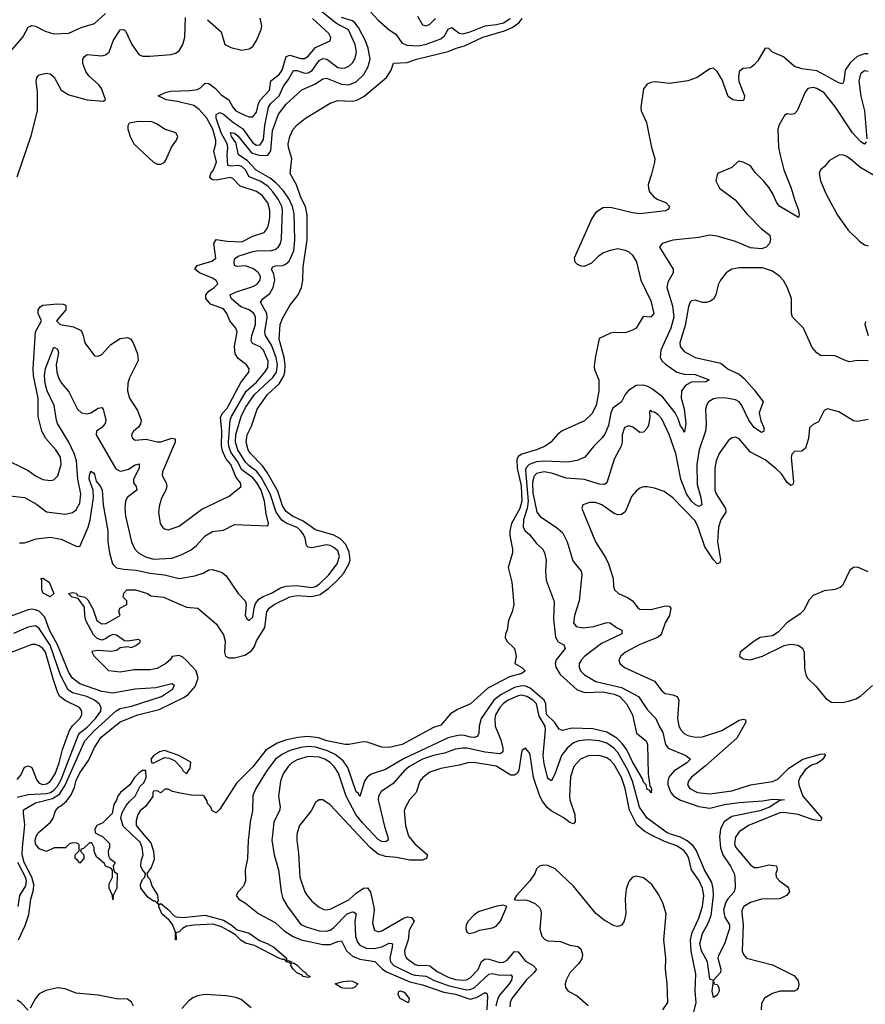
# Model space of a CAD drawing. Header units: inches. Extents: x 1694797 to 1849917, y 907313 to 1017959.
# Tile 782 of 834: x 1831844 to 1836434, y 989079 to 994424. Entities that reach past the tile are written whole.
import ezdxf

# ---------------------------------------------------------------- set-up
doc = ezdxf.new("R2010")
doc.units = ezdxf.units.IN
doc.header["$MEASUREMENT"] = 0
doc.layers.add('B8938', color=7, linetype='Continuous')
doc.layers.add('B8939', color=7, linetype='Continuous')

msp = doc.modelspace()

# ---------------------------------------------------------------- linework, layer by layer
at = {"layer": 'B8938', "color": 5}
for points, elevation in [([(1831837.5, 989430), (1831873.1, 989506.9), (1831893.7, 989566.3), (1831904, 989650), (1831918.6, 989701.4), (1831921.5, 989730), (1831910.2, 989770), (1831868.7, 989850), (1831858.2, 989890), (1831858.4, 989930), (1831866.5, 990000)], 540), ([(1832274, 990000), (1832294, 989990), (1832331.6, 989951.6), (1832332, 989930), (1832324.7, 989910), (1832325.4, 989885.4), (1832334, 989870), (1832362, 989850), (1832352, 989830), (1832352.7, 989812.7), (1832358, 989798), (1832374, 989790), (1832371, 989710), (1832352, 989670), (1832350, 989646), (1832348, 989670), (1832329, 989710), (1832330, 989734), (1832348, 989770), (1832347.3, 989807.3), (1832338, 989818), (1832310, 989828.7), (1832304, 989844), (1832260.2, 989880.2), (1832248.7, 989910), (1832248, 989930), (1832235.3, 989955.3), (1832223.6, 989956.4), (1832190, 989926), (1832178, 989922), (1832174, 989910), (1832191.6, 989891.6), (1832191.6, 989871.6), (1832170, 989846), (1832160.4, 989860.4), (1832146, 989870), (1832146, 989890), (1832167.3, 989912.7), (1832167.3, 989947.3), (1832154.6, 989954.6), (1832130, 989955.3), (1832114, 989950), (1832092, 989928), (1832031.6, 989928.4), (1831990, 989908.7), (1831950, 989924), (1831929.7, 989950), (1831928.6, 989970), (1831934, 989990), (1831939.6, 990000)], 520), ([(1832518.3, 990000), (1832555.5, 989955.5), (1832570.3, 989910), (1832573.8, 989866.2), (1832557.5, 989822.5), (1832534.8, 989790), (1832538.8, 989770), (1832550, 989758.8), (1832561.7, 989721.7), (1832591.2, 989671.2), (1832595.9, 989644.1), (1832591.1, 989631.1), (1832602, 989622), (1832610, 989627.3), (1832650, 989594.6), (1832680.6, 989560.6), (1832694, 989554), (1832729.8, 989550.2), (1832850, 989562.6), (1832950, 989535.6), (1832991.8, 989510), (1833023.8, 989483.8), (1833090, 989465.2), (1833145.1, 989425.1), (1833187.7, 989410), (1833223.1, 989390), (1833292.7, 989330), (1833291.6, 989311.6), (1833303.2, 989316.8), (1833318.8, 989310), (1833322, 989302), (1833330, 989303.8), (1833350, 989292.6), (1833380.3, 989260.3), (1833396.5, 989250), (1833400.7, 989240.7), (1833420.7, 989230), (1833410, 989225.4), (1833382.4, 989230), (1833377.6, 989237.6), (1833348.7, 989250), (1833327.7, 989270), (1833316.2, 989290), (1833318, 989298), (1833306.7, 989306.7), (1833289.6, 989310), (1833283.1, 989323.1), (1833270, 989322.6), (1833250, 989329.8), (1833117.7, 989397.7), (1833070, 989411.7), (1833045.5, 989425.5), (1833015.6, 989455.6), (1832978.9, 989478.9), (1832939.5, 989499.5), (1832894.9, 989514.9), (1832790, 989509.8), (1832750, 989503.1), (1832727.3, 989490), (1832710, 989472.7), (1832692, 989468), (1832694, 989430), (1832689.7, 989429.7), (1832689.6, 989470.4), (1832673.2, 989513.2), (1832656.1, 989536.1), (1832615.8, 989570), (1832598.4, 989610), (1832599.5, 989619.5), (1832578.9, 989638.9), (1832570, 989639.7), (1832540.3, 989660.3), (1832501.7, 989710), (1832499.2, 989730), (1832510, 989756.3), (1832523.7, 989770), (1832526, 989790), (1832510, 989809.2), (1832502.4, 989830), (1832502.8, 989857.2), (1832513.7, 989890), (1832509.7, 989930), (1832498.8, 989958.8), (1832455, 990000)], 520), ([(1833086.9, 990000), (1833083.8, 989970), (1833080.1, 989870), (1833068, 989810), (1833070.1, 989749.9), (1833059.5, 989720.5), (1833030.3, 989690), (1833018.3, 989670), (1833032.9, 989650), (1833070, 989627.8), (1833141.4, 989570), (1833230, 989523.5), (1833279.1, 989479.1), (1833327.9, 989447.9), (1833372.4, 989430), (1833490, 989403.5), (1833530, 989403.5), (1833570, 989421.1), (1833590, 989424.1), (1833618, 989370), (1833650, 989340.1), (1833690, 989324.1), (1833772.4, 989312.4), (1833811.5, 989271.5), (1833835.3, 989255.3), (1833962, 989202), (1834030, 989185.6), (1834145.5, 989145.5), (1834210, 989134), (1834290, 989107.2), (1834324, 989116), (1834370, 989142.8), (1834378.9, 989138.9), (1834383.8, 989123.8), (1834378.7, 989050)], 540), ([(1833215.7, 990000), (1833212.4, 989970), (1833225.9, 989890), (1833248.3, 989810), (1833263.9, 989690), (1833273.2, 989653.2), (1833298.3, 989610), (1833370, 989513.2), (1833399.3, 989499.3), (1833470, 989478.5), (1833510, 989475.8), (1833530, 989482.3), (1833550, 989496), (1833621.1, 989570), (1833650, 989581.8), (1833659.7, 989579.7), (1833670.1, 989570), (1833662.5, 989530), (1833667.5, 989447.5), (1833677, 989417), (1833690, 989400.4), (1833725, 989385), (1833770, 989381.4), (1833810, 989391), (1833850, 989411.8), (1833862.8, 989410), (1833867.3, 989407.3), (1833865.4, 989390), (1833852.3, 989330), (1833857.2, 989310), (1833875.5, 989290), (1833970, 989243.1), (1833990, 989236.7), (1834050, 989231.9), (1834090, 989210.1), (1834170, 989180.6), (1834270, 989158.8), (1834290, 989159.6), (1834312.8, 989170), (1834390, 989243.1), (1834410, 989246.4), (1834450, 989237.9), (1834510, 989239.3), (1834517.7, 989230), (1834512.9, 989210), (1834501.1, 989190), (1834449.9, 989130.1), (1834439.3, 989110), (1834428.7, 989070)], 560), ([(1833348.9, 990000), (1833347.4, 989970), (1833357.8, 989897.8), (1833364.8, 989770), (1833392.4, 989690), (1833403.8, 989670), (1833430, 989638.8), (1833470, 989606.2), (1833494.4, 989594.4), (1833510, 989591.8), (1833530, 989595.7), (1833630, 989647.3), (1833670, 989682.7), (1833710, 989709.1), (1833731.2, 989711.2), (1833748.9, 989688.9), (1833765.9, 989605.9), (1833768.6, 989590), (1833759.1, 989519.1), (1833770, 989482.3), (1833790, 989472), (1833810, 989477.5), (1833930, 989548.2), (1833950, 989554.1), (1833970.2, 989550), (1833985.5, 989530), (1833958.5, 989481.5), (1833951.7, 989430), (1833933.4, 989370), (1833934.3, 989350), (1833944.2, 989330), (1833990, 989295.3), (1834010, 989289.8), (1834050, 989292.7), (1834070, 989288.4), (1834110, 989257), (1834170, 989226.8), (1834210, 989213.6), (1834250.4, 989209.6), (1834270, 989212.6), (1834290, 989223.1), (1834331.9, 989268.1), (1834350, 989311.2), (1834370, 989325.7), (1834390, 989324.5), (1834450, 989305.8), (1834470, 989308.2), (1834490, 989319.2), (1834530, 989366.4), (1834550, 989364.1), (1834590, 989312.8), (1834630.2, 989290), (1834649.4, 989270), (1834635.4, 989250), (1834592.9, 989210), (1834515.5, 989110), (1834505.5, 989090), (1834505.1, 989065.1)], 580), ([(1833953.4, 990000), (1833956.3, 989990), (1833988.7, 989950), (1834057.6, 989890), (1834052.2, 989870), (1834030, 989862.4), (1833962.3, 989862.3), (1833890, 989877.1), (1833830, 989881), (1833790, 989894.5), (1833748.8, 989928.8), (1833681.8, 990000)], 580), ([(1833839.5, 990000), (1833842.9, 989990), (1833843.6, 989970), (1833830, 989961.6), (1833810, 989963.2), (1833790, 989974.6), (1833765.9, 990000)], 560), ([(1835503.3, 989036.7), (1835516.3, 989090), (1835510.7, 989150.7), (1835514.5, 989245.5), (1835488, 989368), (1835485.5, 989430), (1835494.9, 989470), (1835530, 989547), (1835550.8, 989610), (1835556.9, 989670), (1835550, 989709.9), (1835530, 989752.5), (1835490.3, 989810), (1835475.2, 989870), (1835466.8, 989890), (1835450, 989912.3), (1835410, 989940.2), (1835343.6, 989963.6), (1835270.3, 990000)], 580), ([(1835643.7, 990000), (1835642.1, 989990), (1835648, 989928.1), (1835660.9, 989890), (1835702.9, 989830), (1835721.7, 989790), (1835726.3, 989770), (1835727, 989713), (1835721.2, 989690), (1835687.5, 989652.5), (1835674.4, 989630), (1835663.9, 989590), (1835671.9, 989551.9), (1835696.6, 989510), (1835696.2, 989490), (1835670, 989407.8), (1835636.2, 989343.8), (1835633.6, 989330), (1835650.3, 989269.7), (1835647.8, 989252.2), (1835610.6, 989210), (1835611, 989191), (1835630, 989186.8), (1835638.4, 989170), (1835640.4, 989150), (1835630, 989129), (1835610, 989117.2), (1835603.1, 989150), (1835609.3, 989209.3), (1835590, 989216.2), (1835576.5, 989310), (1835545.3, 989370), (1835536.2, 989410), (1835550, 989464.2), (1835580.5, 989519.5), (1835597.8, 989562.3), (1835610.6, 989669.4), (1835608.9, 989708.9), (1835600, 989740), (1835560.3, 989810), (1835516.5, 989916.5), (1835499.3, 989939.3), (1835466.9, 989966.9), (1835430, 989986.4), (1835388.9, 990000)], 560), ([(1835739, 990000), (1835730, 989987.8), (1835724.1, 989950), (1835731, 989930), (1835810, 989836.9), (1835830, 989821.6), (1835850, 989821.3), (1835910, 989836.4), (1835951.5, 989831.5), (1835954.7, 989810), (1835948.5, 989790), (1835949.3, 989770), (1835967.6, 989750), (1836010, 989719.7), (1836017.7, 989710), (1836023.2, 989690), (1836006.7, 989670), (1835970, 989651.9), (1835870, 989650.9), (1835810, 989632.6), (1835775, 989610), (1835763.9, 989590), (1835763.3, 989576.6), (1835770.1, 989510.1), (1835765.1, 989370), (1835772.4, 989350), (1835789.6, 989329.6), (1835930, 989293.2), (1836050, 989233.2), (1836070, 989207), (1836073.8, 989186.1), (1836070, 989168.2), (1836061.6, 989158.4), (1836048.7, 989151.3), (1835970, 989149.9), (1835930, 989137.8), (1835886.9, 989113.1), (1835870, 989084), (1835868.8, 989050)], 580), ([(1831836.5, 989610), (1831845.3, 989670), (1831877.9, 989722.1), (1831881.6, 989750), (1831876, 989770), (1831833.3, 989850)], 560), ([(1835334.2, 989050), (1835361.3, 989090), (1835359.1, 989190), (1835349, 989270), (1835350.8, 989330), (1835340.7, 989430), (1835352.7, 989570), (1835334.8, 989630), (1835310, 989679.7), (1835275.8, 989730), (1835230, 989765.4), (1835190, 989775.8), (1835170, 989769.5), (1835150, 989746), (1835136.1, 989703.9), (1835130.2, 989649.8), (1835133.4, 989570), (1835125.2, 989530), (1835110, 989508.2), (1835090, 989501.6), (1835070, 989505.2), (1835016.3, 989536.3), (1834971.8, 989571.8), (1834850, 989719.8), (1834750, 989815.1), (1834710, 989833), (1834685.1, 989834.9), (1834666, 989830), (1834650, 989814), (1834639.3, 989790), (1834612.2, 989750), (1834540.5, 989670), (1834528, 989648), (1834544.2, 989644.2), (1834590, 989646.3), (1834610, 989641.7), (1834644.3, 989624.3), (1834665.6, 989605.6), (1834673, 989590), (1834675.1, 989570), (1834667.4, 989487.4), (1834677.7, 989450), (1834692.1, 989432.1), (1834710, 989423.4), (1834779.7, 989419.7), (1834830, 989400.9), (1834872.9, 989392.9), (1834890, 989381.1), (1834898.7, 989350), (1834894.6, 989325.4), (1834879.2, 989300.8), (1834830.1, 989250), (1834810.9, 989210), (1834805.4, 989190), (1834806.8, 989170), (1834821.3, 989150), (1834870, 989124.6), (1834930, 989073.2)], 620), ([(1832461.6, 989070), (1832450, 989090.7), (1832430, 989107.6), (1832370, 989108.9), (1832270, 989128.8), (1832150, 989139.2), (1832090, 989164.1), (1832050, 989168.2), (1831986.5, 989153.5), (1831950, 989135.5), (1831930.2, 989110), (1831901.6, 989058.4)], 540), ([(1833100, 989060), (1833046.2, 989106.2), (1833016.8, 989116.8), (1832966.1, 989126.1), (1832850, 989132.9), (1832810, 989126.2), (1832784.7, 989115.3), (1832762.1, 989097.9), (1832723.8, 989056.2)], 540), ([(1831890, 989046.9), (1831850, 989089.8), (1831830, 989101)], 540)]:
    msp.add_lwpolyline(points, dxfattribs=dict(at, elevation=elevation))
for points, elevation in [([(1834470, 989618.4), (1834433, 989613), (1834337.6, 989582.4), (1834312.4, 989567.6), (1834277.6, 989530), (1834267.2, 989510), (1834264.9, 989490), (1834270.4, 989470.4), (1834283.9, 989463.9), (1834310, 989469.1), (1834339, 989481), (1834410, 989495), (1834430, 989503.5), (1834453.8, 989530), (1834489, 989610)], 620), ([(1833610, 989165.4), (1833590, 989169), (1833557.2, 989190), (1833590, 989201.5), (1833630, 989206.5), (1833650, 989204.9), (1833679.1, 989190), (1833660.5, 989170), (1833650, 989167.3)], 520), ([(1833950, 989089.8), (1833909.8, 989110), (1833898.3, 989130), (1833902.7, 989150), (1833910, 989151.9), (1833930, 989144.4), (1833958.4, 989110), (1833954, 989090)], 520)]:
    msp.add_lwpolyline(points, close=True, dxfattribs=dict(at, elevation=elevation))
at = {"layer": 'B8939', "color": 5}
for points, elevation in [([(1831790, 991839), (1831870, 991830.1), (1831934.9, 991794.9), (1831990, 991752), (1832090, 991739.3), (1832130, 991748.3), (1832150, 991762.8), (1832170, 991799.3), (1832175.5, 991850), (1832159.8, 991930), (1832151.5, 992030), (1832139.2, 992070), (1832111, 992131), (1832050, 992232.2), (1832043.6, 992250), (1832031.4, 992330), (1831992.9, 992410), (1831982.9, 992450), (1831979.5, 992490), (1831984.3, 992530), (1832030, 992646.7), (1832050, 992635.6), (1832055.1, 992615.1), (1832042.3, 992550), (1832046.2, 992510), (1832057.2, 992477.2), (1832071.3, 992451.3), (1832110, 992403.2), (1832158, 992310), (1832180.3, 992290), (1832210, 992284.5), (1832230, 992290.8), (1832270, 992315), (1832290, 992319.6), (1832298, 992310), (1832311.1, 992250), (1832307.2, 992232.8), (1832290.2, 992210), (1832261.3, 992190), (1832258.5, 992170), (1832366.2, 991986.1), (1832390, 991973.9), (1832410, 991976.2), (1832434.9, 991985.1), (1832470, 992008.4), (1832493.3, 992013.3), (1832492.2, 991990), (1832462.1, 991930), (1832462.6, 991910), (1832476.8, 991890), (1832480.7, 991870), (1832427.2, 991830), (1832418.9, 991810), (1832414.3, 991770), (1832418.7, 991730), (1832450.1, 991590.1), (1832469.3, 991550), (1832488, 991530), (1832527.5, 991507.5), (1832570, 991496), (1832670, 991500.4), (1832721.2, 991518.8), (1832774.2, 991545.8), (1832803.7, 991570), (1832850, 991622.2), (1832890, 991645.7), (1832950, 991653.6), (1833010, 991683.2), (1833190, 991676), (1833194, 991690), (1833181.4, 991741.4), (1833173.4, 991810), (1833154.9, 991870), (1833132, 991910), (1833110, 991936.7), (1833050, 991980.3), (1833025.7, 992025.7), (1832990, 992076.9), (1832978.5, 992110), (1832976.6, 992130), (1832986.1, 992250), (1832994.3, 992270), (1833073, 992407), (1833130, 992457), (1833175.3, 992510), (1833190, 992535.3), (1833192.2, 992570), (1833168, 992630), (1833150, 992647.6), (1833107.2, 992667.2), (1833101.2, 992681.2), (1833104.6, 992710), (1833124, 992770), (1833123.3, 992810), (1833114.1, 992830), (1833090, 992848.5), (1833045.2, 992865.2), (1832992.7, 992910), (1832987.1, 992930), (1833015, 992945), (1833110, 992975), (1833132.2, 992987.8), (1833148.8, 993010), (1833150.8, 993030), (1833140.4, 993050), (1833112.3, 993072.3), (1833070, 993087.6), (1833025.2, 993085.2), (1833009.9, 993089.9), (1833007.7, 993110), (1833012.1, 993127.9), (1833030, 993141), (1833110, 993165.1), (1833130, 993169.3), (1833210, 993171), (1833230, 993177.5), (1833248.7, 993191.3), (1833259.4, 993210), (1833265.7, 993234.3), (1833270.8, 993390), (1833267, 993410), (1833247.4, 993450), (1833218.7, 993490), (1833190, 993519.6), (1833150, 993547.4), (1833090.4, 993570.4), (1833069.2, 993610), (1833050, 993627.6), (1833030, 993632.6), (1832988.4, 993628.4), (1832972.9, 993632.9), (1832969.3, 993690), (1832974.6, 993730), (1832970.9, 993750), (1832937.8, 993810), (1832910.3, 993889.7), (1832909.9, 993910), (1832930, 993919.7), (1832950, 993911.1), (1832998.8, 993870), (1833053.6, 993833.6), (1833110, 993755.5), (1833130, 993743.1), (1833150, 993744.1), (1833166.9, 993773.1), (1833175.3, 993850), (1833194.8, 993950), (1833207.9, 993970), (1833253.3, 994010), (1833276.3, 994063.7), (1833302, 994098), (1833330, 994147.7), (1833350, 994147.5), (1833390, 994133.6), (1833410, 994135.8), (1833431.8, 994148.2), (1833470, 994202.5), (1833490, 994214.1), (1833510.6, 994210.6), (1833570, 994164.9), (1833590, 994160.8), (1833610, 994163.1), (1833630, 994171.3), (1833651, 994190), (1833665, 994215), (1833672.1, 994250), (1833664.5, 994290), (1833628.4, 994368.4), (1833563.7, 994403.7), (1833474.8, 994474.8)], 560), ([(1831792.9, 994250), (1831860.5, 994330), (1831890, 994384), (1831910, 994393), (1831930, 994388.4), (1831982, 994362), (1832030, 994346.5), (1832110, 994350.3), (1832178.6, 994381.4), (1832250, 994404), (1832310, 994456.9)], 640), ([(1833750, 994465), (1833790, 994421.5), (1833850, 994369.5), (1833885.7, 994345.7), (1833919, 994299), (1833945.9, 994285.9), (1834010, 994282.6), (1834050, 994290.4), (1834130, 994319.9), (1834150, 994336.6), (1834170, 994373), (1834190, 994381.4), (1834230, 994351.4), (1834250, 994348.1), (1834290, 994358.5), (1834370, 994391.2), (1834430, 994397.5), (1834470, 994406.9), (1834506.8, 994430)], 540), ([(1831750, 992044.9), (1831890, 991977.2), (1831930, 991948.4), (1831970, 991928.4), (1832010, 991922.6), (1832030, 991926.9), (1832051.9, 991948.1), (1832069.9, 992010), (1832065.6, 992050), (1832040.6, 992090), (1831985.8, 992150), (1831963.5, 992190), (1831943.5, 992270), (1831944.7, 992370), (1831918.2, 992490), (1831917.1, 992530), (1831929.9, 992730), (1831962.8, 992790), (1831944.8, 992830), (1831945, 992850), (1831954.7, 992865.3), (1831970, 992874.6), (1832050, 992881.7), (1832080.4, 992880.4), (1832094.4, 992874.4), (1832094.9, 992850), (1832043.6, 992790), (1832064.4, 992770), (1832136.4, 992756.4), (1832176.8, 992736.8), (1832189.3, 992710), (1832197.6, 992670), (1832250, 992599.1), (1832270, 992597.1), (1832290, 992607.2), (1832338.8, 992661.2), (1832390, 992694.4), (1832430, 992699.3), (1832446.8, 992690), (1832460.3, 992670), (1832484.2, 992610), (1832486.4, 992573.6), (1832439.3, 992480.7), (1832431.1, 992450), (1832429.4, 992410), (1832439.7, 992370), (1832483.6, 992303.6), (1832503.9, 992250), (1832499.8, 992230), (1832488.6, 992211.4), (1832461.5, 992190), (1832451.8, 992170), (1832453.7, 992153.7), (1832470, 992140.9), (1832530, 992146.6), (1832590, 992133), (1832610, 992132.9), (1832670, 992151.8), (1832688.7, 992148.7), (1832688.4, 992130), (1832618.9, 991970), (1832616.9, 991950), (1832639.8, 991910), (1832643.5, 991890), (1832638, 991870), (1832615.6, 991830), (1832603.2, 991790), (1832598, 991750), (1832607.4, 991690), (1832618.4, 991670), (1832630, 991660.3), (1832650, 991654.6), (1832710, 991675.5), (1832832.3, 991767.7), (1832981.6, 991838.4), (1833046, 991890), (1833042.9, 991910), (1833018.9, 991938.9), (1832990, 992008.9), (1832963, 992043), (1832944.3, 992084.3), (1832939.1, 992110), (1832941.4, 992190), (1832933.5, 992266.5), (1832946.1, 992290), (1832970, 992314.6), (1833044.5, 992455.5), (1833087.4, 992510), (1833088.8, 992528.8), (1833075.1, 992550), (1833030, 992585.5), (1833014.3, 992610), (1833009.4, 992650), (1833025.2, 992730), (1833017.7, 992750), (1832984.9, 992790), (1832969.2, 992830), (1832950, 992855.2), (1832880, 992880), (1832854.8, 992910), (1832855.2, 992930), (1832869.8, 992950), (1832900.3, 992970), (1832918.9, 992990), (1832910, 993007.8), (1832890, 993020.7), (1832819.7, 993050), (1832794.5, 993070), (1832806.9, 993090), (1832887.1, 993112.9), (1832909.1, 993130), (1832898.2, 993210), (1832910, 993231.6), (1832970, 993222.4), (1833050, 993217.8), (1833110, 993248.2), (1833170.7, 993269.3), (1833187.5, 993290), (1833195.1, 993310), (1833201.5, 993350), (1833201.8, 993390), (1833190.6, 993430), (1833160.4, 993470), (1833130, 993491.1), (1833041.3, 993521.3), (1833001.5, 993561.5), (1832987.6, 993567.6), (1832910, 993552.8), (1832890, 993555.4), (1832882.1, 993562.1), (1832875.8, 993570), (1832880.9, 993590), (1832896.6, 993610), (1832912, 993650), (1832897, 993710), (1832909.2, 993750), (1832908.4, 993770), (1832892, 993830), (1832859, 993890), (1832817.4, 993937.4), (1832790, 993957.9), (1832700.5, 993980.5), (1832638.4, 993990), (1832596.4, 994010), (1832638.3, 994030), (1832664.5, 994035.5), (1832770, 994039.1), (1832810, 994045.7), (1832825.4, 994054.6), (1832850, 994080.2), (1832870, 994078.6), (1832907.1, 994050), (1832937.1, 994017), (1832980.1, 993990), (1833000.6, 993950), (1833017.7, 993930), (1833070, 993903.7), (1833090, 993896.6), (1833110, 993896.6), (1833130, 993921.5), (1833141, 993970), (1833150.2, 993989.8), (1833199.2, 994040.8), (1833207.9, 994092.1), (1833253.3, 994126.7), (1833269.3, 994150), (1833290, 994224.6), (1833310, 994231.6), (1833370, 994212.8), (1833390, 994213.3), (1833410, 994226.9), (1833450, 994272.5), (1833529.6, 994310), (1833533.3, 994326.7), (1833522.2, 994350), (1833434.2, 994430)], 580), ([(1831830, 993570.5), (1831906.1, 993793.9), (1831941, 993930), (1831939.9, 994030), (1831933.8, 994090), (1831936.9, 994110), (1831950, 994125.3), (1831990, 994134.4), (1832010, 994130.2), (1832031.3, 994111.3), (1832070, 994042), (1832110, 994016.9), (1832210, 993988.9), (1832298.9, 993981.1), (1832308.9, 993991.1), (1832287.2, 994050), (1832273.5, 994070), (1832219.3, 994119.3), (1832202.4, 994142.4), (1832186.1, 994186.1), (1832186.6, 994210), (1832195.6, 994224.4), (1832210, 994234.8), (1832290, 994228.2), (1832310, 994233.5), (1832330, 994247.1), (1832351.5, 994310), (1832390, 994368.2), (1832410, 994371.2), (1832419.7, 994359.7), (1832450, 994293.4), (1832490, 994235.5), (1832510, 994226.4), (1832550, 994225.5), (1832665.5, 994234.5), (1832690, 994241.8), (1832710, 994255.8), (1832730, 994288.9), (1832740.9, 994330), (1832744, 994436)], 620), ([(1831843.7, 991583.7), (1831870, 991584.6), (1831934.3, 991605.7), (1832010, 991615.4), (1832070, 991604.6), (1832150, 991567.1), (1832170, 991563.6), (1832215.9, 991670), (1832226.7, 991710), (1832244.2, 991830), (1832242.6, 991870), (1832221.9, 991930), (1832222.2, 991950), (1832230, 991973.4), (1832244.7, 991964.7), (1832250, 991956), (1832260, 991920), (1832283, 991890), (1832291.5, 991870), (1832296.8, 991790), (1832322.8, 991650), (1832323.1, 991590), (1832331.1, 991530), (1832348, 991470), (1832369.4, 991449.4), (1832410, 991441), (1832476.4, 991436.4), (1832550, 991419.4), (1832630, 991410.8), (1832710, 991390.1), (1832795, 991405), (1832839.4, 991420.6), (1832870, 991437.2), (1832890, 991439.2), (1832943.1, 991423.1), (1832965, 991405), (1833029.1, 991310), (1833067.6, 991270), (1833072.9, 991250), (1833067.2, 991190), (1833079.5, 991170), (1833090, 991163.2), (1833110, 991180.5), (1833116, 991230), (1833124.7, 991255.3), (1833142.2, 991277.8), (1833166.2, 991293.8), (1833210, 991312), (1833259.8, 991340.2), (1833290, 991349.8), (1833347.3, 991352.7), (1833430, 991342.2), (1833450, 991347.3), (1833470, 991359.9), (1833521.3, 991410), (1833567.1, 991470), (1833580.4, 991510), (1833570, 991540.2), (1833550, 991559.7), (1833530, 991569.9), (1833510, 991573.1), (1833430, 991558), (1833410, 991560.2), (1833400.8, 991570), (1833393.6, 991610), (1833384.9, 991630), (1833370.6, 991650), (1833350, 991667.5), (1833290, 991690.7), (1833266.9, 991706.9), (1833236.6, 991750), (1833204.3, 991850), (1833157.1, 991937.1), (1833131.6, 991971.6), (1833090, 992001.8), (1833070, 992023.1), (1833027.9, 992090), (1833015.6, 992130), (1833016.7, 992170), (1833022.2, 992190), (1833045.9, 992270), (1833070, 992319.9), (1833119.1, 992390), (1833217.3, 992482.7), (1833237.2, 992510), (1833243.4, 992550), (1833235.6, 992590), (1833210, 992657.6), (1833178, 992710), (1833175.4, 992730), (1833187.9, 992807.9), (1833184.9, 992830), (1833150.6, 992890), (1833166, 992910), (1833202.4, 992937.6), (1833219.7, 992970), (1833228.5, 993010), (1833223, 993043), (1833211.5, 993070), (1833217.6, 993082.4), (1833231.8, 993088.2), (1833270, 993089.6), (1833285.4, 993094.6), (1833305.9, 993114.1), (1833332.6, 993170), (1833336.6, 993230), (1833333.2, 993370), (1833324.5, 993410), (1833306.5, 993450), (1833275.8, 993495.8), (1833236.8, 993536.8), (1833203.2, 993563.2), (1833127.9, 993607.9), (1833078.9, 993658.9), (1833030.9, 993690), (1833017.8, 993757.8), (1832994.5, 993790), (1832988.4, 993811.6), (1833010, 993808.8), (1833030, 993792.1), (1833102.2, 993702.2), (1833150, 993686.6), (1833190, 993688.8), (1833207.8, 993712.2), (1833216.5, 993823.5), (1833248.4, 993911.6), (1833290, 993965.4), (1833375.8, 994044.2), (1833450, 994076.5), (1833490, 994102.7), (1833510, 994106.8), (1833590, 994074.3), (1833630.3, 994069.7), (1833670, 994087), (1833712.5, 994127.5), (1833736, 994170), (1833746.7, 994210), (1833735.1, 994270), (1833720.1, 994310), (1833682.4, 994382.4), (1833665.7, 994405.7), (1833650, 994418.4), (1833590, 994436.5)], 540), ([(1831939.6, 990000), (1831945.2, 990010), (1832012, 990068), (1832025.2, 990090), (1832038, 990130), (1832054, 990150), (1832065.6, 990154.4), (1832097.8, 990182.2), (1832122.8, 990217.2), (1832141.7, 990258.4), (1832150, 990294), (1832170, 990335.8), (1832217.8, 990402.2), (1832250, 990472.9), (1832286.4, 990530), (1832390, 990613.4), (1832485.7, 990650), (1832600.4, 990679.6), (1832735.1, 990744.9), (1832758.8, 990761.2), (1832796, 990804), (1832812.1, 990850), (1832801.8, 990890), (1832750, 990945.8), (1832730, 990963), (1832710, 990972), (1832672.3, 990967.7), (1832661.6, 990950), (1832637.6, 990930), (1832590, 990903.1), (1832550, 990895.4), (1832464.9, 990895.1), (1832390, 990881.6), (1832328.7, 990890), (1832248, 990970), (1832238, 990990), (1832242, 990998), (1832270, 991002), (1832343.1, 990996.9), (1832370, 991001), (1832390, 991016), (1832430, 991021), (1832450, 991016), (1832473.6, 991026.4), (1832496.5, 991043.5), (1832499, 991050), (1832490, 991059), (1832430, 991051.1), (1832412.8, 991052.8), (1832370, 991083.5), (1832350, 991086.6), (1832330, 991078.3), (1832310, 991062.4), (1832290, 991056.3), (1832264.2, 991064.2), (1832244.6, 991084.6), (1832202.7, 991162.7), (1832196.9, 991190), (1832195.6, 991235.6), (1832162, 991282), (1832128.7, 991290), (1832109.8, 991310.2), (1832130, 991314.4), (1832150, 991310.4), (1832158, 991298), (1832198, 991290), (1832214.4, 991274.4), (1832242.3, 991222.3), (1832263.1, 991163.1), (1832290, 991144), (1832314.1, 991145.9), (1832388.7, 991190), (1832382, 991210), (1832388, 991230), (1832426, 991250), (1832426, 991270), (1832406, 991290), (1832408.4, 991311.6), (1832426, 991330), (1832472, 991330), (1832538, 991310), (1832556.3, 991296.3), (1832624.7, 991290), (1832750, 991234.8), (1832811.3, 991230), (1832910, 991144.9), (1832950, 991085.5), (1832960.2, 991050), (1832956.1, 990990), (1832961.6, 990970), (1832979.6, 990959.6), (1833010, 990959.3), (1833066.3, 990973.7), (1833102.6, 990997.4), (1833118.2, 991021.8), (1833130, 991052.4), (1833175.1, 991124.9), (1833185.8, 991210), (1833197.4, 991230), (1833224.5, 991250), (1833310, 991291.5), (1833350, 991299.1), (1833430, 991293.9), (1833475.4, 991304.6), (1833522.5, 991337.5), (1833563.8, 991376.2), (1833601.9, 991418.1), (1833631.1, 991468.9), (1833637.6, 991490), (1833633.2, 991533.2), (1833614.8, 991574.8), (1833586.2, 991606.2), (1833550, 991626.5), (1833450, 991654.1), (1833381.9, 991701.9), (1833324.9, 991730), (1833290, 991754), (1833270, 991785.2), (1833244.5, 991864.5), (1833186.9, 991966.9), (1833161.8, 992001.8), (1833096.7, 992070), (1833085, 992090), (1833073.6, 992130), (1833079.1, 992170), (1833101.5, 992218.5), (1833132.8, 992310), (1833189.5, 992390), (1833251.9, 992448.1), (1833277.7, 992490), (1833283.9, 992510), (1833285.3, 992550), (1833279.4, 992590), (1833252.1, 992690), (1833258.1, 992770), (1833270, 992802), (1833310, 992872.7), (1833356.4, 992930), (1833373.7, 992970), (1833381.1, 993010), (1833382.1, 993082.1), (1833403.6, 993230), (1833403.9, 993363.9), (1833394.5, 993410), (1833370, 993458.7), (1833347.2, 993527.2), (1833312.3, 993590), (1833320.7, 993670), (1833302.4, 993730), (1833301.6, 993750), (1833309.5, 993790), (1833328, 993830), (1833350, 993853.7), (1833396.2, 993890), (1833530, 993971.3), (1833570, 993985), (1833650, 993981.1), (1833673.4, 993986.5), (1833712.7, 994007.3), (1833835.1, 994110), (1833860.5, 994150), (1833872.1, 994187.9), (1833947.7, 994192.3), (1833997, 994210), (1834169, 994251), (1834213.3, 994270), (1834257.5, 994282.5), (1834357.7, 994330), (1834475.8, 994364.2), (1834517.5, 994382.5), (1834553.4, 994406.6), (1834570.9, 994430)], 520), ([(1832864.2, 994424.2), (1832937.4, 994357.4), (1832957.4, 994290), (1832990, 994273.2), (1833050, 994258.9), (1833090, 994265.7), (1833110, 994279.5), (1833130, 994310.5), (1833154.2, 994370), (1833157.6, 994390), (1833150, 994431.6)], 620), ([(1834003.3, 994443.2), (1834030, 994397), (1834050, 994391.5), (1834070, 994400.2), (1834101, 994430)], 560), ([(1836450, 994239.4), (1836430, 994238.4), (1836390, 994223.5), (1836351.1, 994190), (1836324.6, 994150), (1836316.6, 994090), (1836310, 994075.4), (1836290, 994080.6), (1836170, 994146.2), (1836090, 994156.6), (1836049.5, 994169.5), (1835990, 994222), (1835930, 994248.4), (1835910, 994267.8), (1835890.5, 994269.5), (1835850, 994201.6), (1835830, 994178.4), (1835810, 994163.6), (1835770, 994159.7), (1835750, 994142.7), (1835745, 994110), (1835747.9, 994087.9), (1835778, 994010), (1835774.8, 993990), (1835770, 993986), (1835750, 993983.6), (1835715.3, 993990), (1835690, 994007.3), (1835657.3, 994097.3), (1835630, 994143.1), (1835610, 994161.5), (1835590, 994156.5), (1835522, 994110), (1835470, 994092.1), (1835370, 994077.7), (1835292.8, 994087.2), (1835270, 994083.9), (1835250, 994074.8), (1835230, 994049.2), (1835214.9, 993950), (1835217.3, 993930), (1835246.2, 993866.2), (1835272.6, 993730), (1835291.1, 993670), (1835290.2, 993650), (1835274.2, 993585.8), (1835255.8, 993530), (1835256.4, 993510), (1835263, 993490), (1835283.6, 993463.6), (1835304, 993450), (1835353.4, 993430), (1835370.4, 993410), (1835364.9, 993395.1), (1835350, 993387.2), (1835210, 993370.7), (1835170, 993375), (1835050, 993404), (1835010, 993403.6), (1834970, 993375.1), (1834950, 993345.1), (1834853.6, 993130), (1834856.5, 993110), (1834870, 993096.5), (1834890, 993087.7), (1834910, 993086.8), (1834950, 993103.6), (1834990, 993144.7), (1835010, 993157.8), (1835050, 993173.2), (1835090, 993181.3), (1835130, 993173.4), (1835150, 993164), (1835170, 993146.7), (1835192.6, 993110), (1835214.9, 993010), (1835270, 992897.3), (1835286.8, 992830), (1835270, 992809), (1835227.5, 992812.5), (1835191, 992750), (1835170, 992739), (1835130, 992725.2), (1835070, 992727), (1835050, 992722), (1834990, 992692.7), (1834967, 992587), (1834962.6, 992542.6), (1834964.6, 992524.6), (1834988.3, 992468.3), (1834987.2, 992410), (1834973.7, 992330), (1834950, 992284), (1834910, 992247.2), (1834787.6, 992192.4), (1834765.4, 992174.6), (1834727, 992130), (1834695.8, 992110), (1834648.8, 992090), (1834570, 992066.5), (1834550, 992052.8), (1834543.1, 992036.9), (1834544.9, 991990), (1834565.9, 991894.1), (1834570.2, 991810), (1834557.8, 991770), (1834513.9, 991690), (1834503.9, 991650), (1834504.6, 991624.6), (1834519.5, 991550), (1834518.5, 991530), (1834496, 991450), (1834514.9, 991370), (1834525.5, 991250), (1834517.3, 991210), (1834496.8, 991163.2), (1834490.6, 991110), (1834480.7, 991090), (1834479.1, 991070), (1834487.7, 991050), (1834530.3, 991010), (1834538.4, 990970), (1834531.3, 990930), (1834570, 990907.3), (1834587.3, 990890), (1834570, 990875.1), (1834502.7, 990857.3), (1834384.6, 990795.4), (1834290.5, 990710), (1834219.9, 990680.1), (1834183.2, 990656.8), (1834130, 990595.1), (1834090, 990581.8), (1833920.5, 990490), (1833850, 990472.6), (1833810, 990475.1), (1833730, 990501.8), (1833710, 990504.4), (1833631, 990489), (1833611, 990489), (1833510.5, 990509.5), (1833465.8, 990525.8), (1833407.8, 990532.2), (1833353, 990527), (1833286.4, 990513.6), (1833242.2, 990497.8), (1833180.3, 990459.7), (1833110, 990367.7), (1833020.8, 990279.2), (1832930, 990138), (1832910, 990118), (1832888, 990130), (1832882, 990150), (1832864, 990170), (1832862, 990182), (1832846, 990210), (1832835.3, 990215.3), (1832787.1, 990212.9), (1832723.5, 990223.5), (1832674, 990234), (1832650, 990248), (1832632.7, 990247.3), (1832610, 990228), (1832590, 990239), (1832570, 990236), (1832566, 990230), (1832567.3, 990210), (1832560.5, 990199.5), (1832526.4, 990153.6), (1832497.6, 990130), (1832485, 990110), (1832476, 990076), (1832476.5, 990050), (1832518.3, 990000)], 520), ([(1836450, 994143.6), (1836430, 994145.7), (1836407.3, 994130), (1836399.1, 994090), (1836410, 994008.4), (1836429.7, 993930), (1836441.8, 993778.2)], 540), ([(1836439.3, 993760.7), (1836430, 993748), (1836410, 993760.9), (1836363.6, 993810), (1836271.9, 993950), (1836210, 994026.4), (1836170, 994051.1), (1836150, 994055.8), (1836122, 994050), (1836107.1, 994030), (1836064.4, 993930), (1836050, 993912.6), (1836029.8, 993909.8), (1836010, 993913), (1835995.4, 993904.6), (1835965.7, 993854.3), (1835959.1, 993830), (1835963.5, 993730), (1835972, 993688), (1835990.8, 993610), (1836032.1, 993510), (1836048.7, 993448.7), (1836071.4, 993390), (1836074.6, 993365.4), (1836070.4, 993349.6), (1835969.8, 993410), (1835953.3, 993430), (1835934.6, 993474.6), (1835912.1, 993512.1), (1835881.8, 993550), (1835835.5, 993595.5), (1835810, 993631.6), (1835770, 993651), (1835744.7, 993655.3), (1835710, 993621.2), (1835632, 993590), (1835622.8, 993550), (1835642, 993510), (1835726.9, 993446.9), (1835790.3, 993370), (1835870, 993289.2), (1835915, 993255), (1835919.5, 993230), (1835913.6, 993210), (1835895, 993190), (1835870, 993180.9), (1835810, 993186.4), (1835730, 993220.3), (1835630, 993249.2), (1835590, 993253.7), (1835530, 993241.2), (1835390, 993227.1), (1835330.8, 993210), (1835316.3, 993190), (1835391.6, 993070), (1835391.4, 993050), (1835361.4, 992998.6), (1835356.9, 992970), (1835388.2, 992870), (1835395, 992810), (1835378, 992750), (1835324.9, 992630), (1835320.1, 992590), (1835331.4, 992571.4), (1835350, 992554), (1835410.7, 992510.7), (1835450, 992500.5), (1835510, 992498.9), (1835587.2, 992470), (1835570, 992458.8), (1835490, 992457.4), (1835460.4, 992439.6), (1835436, 992410), (1835433.5, 992370), (1835451.5, 992311.5), (1835459.1, 992230), (1835453.3, 992186.7), (1835450, 992182.9), (1835443.7, 992203.7), (1835430, 992219.7), (1835418.3, 992258.3), (1835401.1, 992290), (1835335.4, 992375.3), (1835279.1, 992419.1), (1835252.9, 992432.9), (1835230, 992439.5), (1835190, 992438.3), (1835148, 992412), (1835130.1, 992390), (1835109.7, 992350.3), (1835064.3, 992315.7), (1835051.8, 992290), (1835039.4, 992220.6), (1835021.2, 992178.7), (1835005.5, 992154.5), (1834960.6, 992110), (1834910.7, 992049.3), (1834869.1, 992030.9), (1834816.9, 992023.1), (1834690, 992027.5), (1834650, 992023.6), (1834608.6, 992010), (1834592, 991990), (1834590, 991977.6), (1834604.3, 991810), (1834599.3, 991770), (1834578.6, 991710), (1834576.6, 991670), (1834588, 991650), (1834611.7, 991630), (1834650, 991581.5), (1834683.9, 991550), (1834693.4, 991530), (1834702, 991490), (1834698, 991430), (1834701.4, 991381.4), (1834745.6, 991265.6), (1834741.7, 991170), (1834752.3, 991072.3), (1834767.3, 991047.3), (1834798, 991030), (1834805, 991010), (1834755, 990950), (1834750.8, 990930), (1834754.7, 990910), (1834778, 990870), (1834870, 990786.8), (1834911.9, 990771.9), (1835010, 990774.7), (1835070, 990763.7), (1835101.7, 990750), (1835137.2, 990710), (1835170.9, 990650), (1835191.3, 990551.3), (1835244, 990510), (1835252.5, 990490), (1835255.8, 990330), (1835264.1, 990264.1), (1835270, 990260.7), (1835273.6, 990246.4), (1835272.2, 990227.8), (1835262, 990242), (1835250, 990246.3), (1835243.9, 990270), (1835230, 990285.7), (1835223.9, 990303.9), (1835170, 990395.6), (1835140.1, 990460.1), (1835114.6, 990494.6), (1835084.7, 990524.7), (1835030, 990556.5), (1834954.7, 990574.7), (1834841.4, 990578.6), (1834790, 990565.8), (1834773, 990573), (1834747.2, 990610), (1834706, 990650), (1834700.9, 990670), (1834700, 990710), (1834690.3, 990730.3), (1834615, 990795), (1834590, 990806.7), (1834570, 990809), (1834530, 990798.8), (1834458.2, 990761.8), (1834417.3, 990730), (1834348.9, 990630), (1834338.5, 990590), (1834336.4, 990550), (1834327.2, 990532.8), (1834311.9, 990528.1), (1834290.5, 990529.5), (1834258.9, 990538.9), (1834230, 990541), (1834170, 990526.3), (1833927.5, 990412.5), (1833830, 990354.1), (1833751.4, 990328.6), (1833730, 990312.3), (1833715.8, 990290), (1833690, 990208.3), (1833682.8, 990222.8), (1833670, 990232.6), (1833624.8, 990364.8), (1833600.5, 990400.5), (1833555.5, 990435.5), (1833515.4, 990455.4), (1833450, 990476), (1833410, 990478.9), (1833370, 990474.2), (1833310, 990457.1), (1833270, 990437.1), (1833232.7, 990410), (1833188, 990350), (1833126.1, 990250), (1833110, 990213.3), (1833108.3, 990130), (1833094.1, 990070), (1833086.9, 990000)], 540), ([(1836597.6, 993510), (1836404.5, 993624.5), (1836350, 993669.8), (1836330, 993683.9), (1836310, 993691.1), (1836290, 993689.6), (1836239.7, 993660.3), (1836212.9, 993627.1), (1836190.2, 993609.8), (1836183.8, 993590), (1836190.8, 993550), (1836220, 993480), (1836282.6, 993362.7), (1836341.6, 993281.6), (1836402.3, 993222.3), (1836430, 993202.3), (1836450, 993196.1)], 560), ([(1836450, 992571.8), (1836390, 992574.7), (1836350, 992567), (1836330, 992571.8), (1836270, 992599.7), (1836190, 992601.3), (1836170, 992615.8), (1836144.6, 992644.6), (1836098.5, 992750), (1836038, 992810), (1836033.7, 992830), (1836033.6, 992910), (1836010, 992971.9), (1835990, 993007.9), (1835970.6, 993030.6), (1835930, 993058.8), (1835876.3, 993076.3), (1835750, 993076.5), (1835710.2, 993069.8), (1835679.5, 993050), (1835647, 993010), (1835635.5, 992984.5), (1835623.1, 992930), (1835610, 992906.3), (1835590, 992894.3), (1835570, 992889.8), (1835550, 992889.8), (1835510, 992901.5), (1835490, 992897.2), (1835483.9, 992890), (1835473.3, 992866.8), (1835456.7, 992763.3), (1835427.7, 992670), (1835428.7, 992650), (1835450, 992623.2), (1835510, 992590.7), (1835650, 992559.4), (1835690, 992526.7), (1835750, 992499.4), (1835775.7, 992475.7), (1835832.7, 992412.7), (1835880.1, 992350), (1835858, 992290), (1835866.2, 992246.3), (1835882.9, 992210), (1835883.9, 992190), (1835870, 992182.5), (1835830, 992209.9), (1835800.8, 992250), (1835764.4, 992330), (1835750, 992349.3), (1835730, 992360.6), (1835668.9, 992371.1), (1835629.6, 992370.4), (1835610, 992365.3), (1835583.1, 992350), (1835571.3, 992330), (1835567.2, 992310), (1835569.6, 992229.6), (1835565.9, 992190), (1835532.9, 992090), (1835518.5, 992010), (1835520.5, 991900.5), (1835540.9, 991830), (1835547.4, 991790), (1835530, 991782.4), (1835510, 991793.2), (1835490, 991810.5), (1835463.8, 991850), (1835432.5, 991930), (1835406.1, 992070), (1835370, 992172.1), (1835330, 992258.3), (1835310, 992279.7), (1835290, 992292.8), (1835275.9, 992295.9), (1835270, 992304), (1835262, 992298), (1835264.4, 992264.4), (1835256.9, 992223.1), (1835250, 992206.6), (1835230, 992184.5), (1835210, 992182.9), (1835172.3, 992212.3), (1835150, 992220.3), (1835127.4, 992210), (1835113.5, 992170), (1835113.8, 992130), (1835108.7, 992110), (1835070, 992038.7), (1835030.2, 991910), (1835018.1, 991901.9), (1834990, 991902.7), (1834910, 991927.3), (1834810, 991936), (1834730, 991962.7), (1834690, 991969.9), (1834650, 991961.4), (1834634.9, 991945.1), (1834628.3, 991911.7), (1834630, 991854.9), (1834650.5, 991750.5), (1834670, 991726.4), (1834756.2, 991670), (1834790, 991640.2), (1834816.4, 991590), (1834846.3, 991486.3), (1834891.2, 991430), (1834895.9, 991410), (1834881.4, 991270), (1834855.5, 991190), (1834850.2, 991150), (1834865.3, 991130), (1834903.3, 991123.3), (1834960.7, 991130), (1835030, 991151.5), (1835049.5, 991149.5), (1835084.1, 991124.1), (1835112.2, 991110), (1835111.6, 991090), (1835001.4, 991038.6), (1834912.1, 990970), (1834893, 990950), (1834881.6, 990930), (1834880.2, 990910), (1834887.8, 990890), (1834910, 990867.9), (1834970.9, 990830.9), (1835110, 990799.5), (1835202.5, 990750), (1835250, 990679.3), (1835297.7, 990630), (1835314.1, 990590), (1835334.9, 990554.9), (1835349.6, 990490), (1835363.5, 990470), (1835460.3, 990430), (1835484.9, 990410), (1835464.5, 990390), (1835395.3, 990344.7), (1835367.9, 990312.1), (1835361.2, 990290), (1835361.1, 990270), (1835377.4, 990230), (1835395.3, 990210), (1835430, 990188.1), (1835530, 990153.5), (1835590, 990144), (1835670, 990163.2), (1835750, 990175.3), (1835876.2, 990183.8), (1835930, 990193.8), (1835994.8, 990190), (1835970, 990186), (1835914.6, 990150), (1835861.6, 990130), (1835710, 990099.4), (1835668.3, 990070), (1835648.6, 990031.4), (1835643.7, 990000)], 560), ([(1836434.4, 992785.6), (1836430.7, 992769.3), (1836449.3, 992709.3)], 560), ([(1836450, 992253.3), (1836390, 992242.6), (1836370, 992246.9), (1836290, 992296.3), (1836227.9, 992312.1), (1836210, 992302), (1836179.3, 992240.7), (1836150, 992226), (1836130.5, 992209.5), (1836125.3, 992150), (1836110, 992098), (1836090, 992081.6), (1836050, 992080.7), (1836035.1, 992064.9), (1836031.7, 992048.3), (1836044.4, 991915.6), (1836039.7, 991900.3), (1836030, 991894.7), (1836010, 991911.1), (1835978.8, 991958.7), (1835950, 991986.4), (1835890, 992034.6), (1835810, 992077.4), (1835750, 992148.3), (1835730, 992157.7), (1835710, 992154.3), (1835690, 992137.4), (1835641.4, 992070), (1835624.1, 992030), (1835616.8, 991990), (1835616.3, 991870), (1835624.5, 991850), (1835675.1, 991770), (1835676.6, 991750), (1835649.5, 991710), (1835637.8, 991670), (1835631.2, 991590), (1835648.3, 991491.7), (1835643.9, 991476.1), (1835630.1, 991469.8), (1835610, 991492.1), (1835563.5, 991563.5), (1835526.8, 991670), (1835510, 991703.7), (1835390, 991829), (1835342.4, 991862.4), (1835290, 991880.5), (1835250, 991888.2), (1835230, 991888), (1835210, 991880.5), (1835190, 991865.6), (1835164.2, 991835.8), (1835136.6, 991763.4), (1835128, 991750), (1835110, 991738), (1835090, 991737), (1835070, 991743.2), (1835003.5, 991790), (1834970, 991803.4), (1834936.4, 991803.6), (1834906.8, 991793.2), (1834900.7, 991790), (1834894.4, 991770), (1834969.3, 991590), (1835024.2, 991504.2), (1835040.6, 991470), (1835066, 991390), (1835066.5, 991350), (1835071.8, 991330), (1835094.9, 991310), (1835146.5, 991286.5), (1835170.2, 991270.2), (1835200.4, 991230), (1835210, 991224), (1835270, 991222.7), (1835350, 991242.9), (1835370, 991241.1), (1835379, 991230), (1835371.5, 991190), (1835348.2, 991150), (1835328.4, 991091.6), (1835319.5, 991080.5), (1835305.3, 991070), (1835210, 991032.7), (1835133.1, 990990), (1835106.7, 990970), (1835095.8, 990950), (1835101.3, 990930), (1835127.5, 990907.5), (1835290, 990833), (1835330, 990780.8), (1835347.4, 990767.4), (1835390, 990759.8), (1835413.5, 990750), (1835422.2, 990730), (1835415.1, 990630), (1835421.7, 990590), (1835432, 990570), (1835450, 990550.2), (1835470, 990539.4), (1835510, 990528.9), (1835551, 990531), (1835654.5, 990565.5), (1835750, 990621.4), (1835770, 990627.6), (1835783, 990623), (1835785.5, 990610), (1835735.7, 990524.3), (1835566.9, 990373.1), (1835488.7, 990310), (1835473.4, 990290), (1835469.3, 990270), (1835482.2, 990250), (1835523.7, 990230), (1835590, 990221.1), (1835710, 990238.8), (1835810, 990270.5), (1835930.8, 990289.2), (1835958.7, 990301.3), (1836018, 990362), (1836095, 990410), (1836190, 990436.4), (1836210, 990439.7), (1836216.2, 990436.2), (1836216.8, 990430), (1836202.4, 990410), (1836190, 990399.9), (1836170, 990387.1), (1836142.2, 990377.8), (1836107.3, 990352.7), (1836078.1, 990310), (1836071.1, 990290), (1836072.7, 990270), (1836095, 990210), (1836198.4, 990090), (1836190, 990075.8), (1836150, 990081), (1836070.2, 990110.2), (1835990, 990121), (1835970, 990119.1), (1835800.2, 990050), (1835750, 990014.8), (1835739, 990000)], 580), ([(1836450, 991426.6), (1836391.6, 991451.6), (1836369.3, 991450.7), (1836350, 991435.1), (1836310, 991352.7), (1836297.8, 991342.2), (1836270, 991331.2), (1836210, 991324), (1836150, 991298), (1836130, 991274.5), (1836100.8, 991219.2), (1836080.2, 991199.8), (1836008.4, 991150), (1835960.3, 991099.7), (1835930, 991079.5), (1835862.8, 991070), (1835830.7, 991050), (1835754.8, 990990), (1835750.8, 990970), (1835770, 990954), (1835810, 990948.8), (1835876, 990970), (1835993.1, 991026.9), (1836030, 991034.3), (1836070, 991029), (1836092.6, 991012.6), (1836101.3, 990990), (1836103.1, 990903.1), (1836110.2, 990870.2), (1836120.3, 990850), (1836166.1, 990806.1), (1836218.8, 990738.8), (1836250, 990719.5), (1836310, 990718.5), (1836350, 990726.2), (1836382, 990738), (1836410, 990754.6), (1836473.3, 990810)], 620), ([(1831866.5, 990000), (1831872.7, 990052.7), (1831863.8, 990116.2), (1831865.4, 990134.6), (1831930, 990173.1), (1832023, 990197), (1832060, 990220), (1832091.4, 990268.6), (1832198.2, 990510), (1832250, 990565.3), (1832367.6, 990672.4), (1832390, 990684.6), (1832450, 990697.3), (1832614.6, 990750), (1832672.9, 990790), (1832684.7, 990810), (1832670, 990819.8), (1832583.3, 990796.7), (1832470, 990789.9), (1832350, 990769.1), (1832290, 990776.8), (1832170, 990818.8), (1832130.4, 990850), (1832110, 990879.9), (1832048.8, 991030), (1832006.5, 991110), (1831980.5, 991180.5), (1831951.2, 991211.1), (1831930, 991221.4), (1831910, 991224), (1831890, 991220.1), (1831692.4, 991147.6)], 540), ([(1831830, 990204), (1831890, 990218.9), (1831990, 990223.6), (1832010.5, 990229.5), (1832030, 990241.6), (1832050, 990263.4), (1832070, 990298.8), (1832160.8, 990539.2), (1832170, 990552.8), (1832210, 990584.3), (1832256.2, 990630), (1832284.2, 990670), (1832286.7, 990690), (1832276.1, 990710), (1832249.2, 990730), (1832208.2, 990750), (1832130.2, 990770.2), (1832107.1, 990787.1), (1832066, 990866), (1832010, 991029.2), (1831950, 991120.2), (1831930, 991134.6), (1831890, 991127.3), (1831810, 991091.6)], 560), ([(1831830, 990300.5), (1831850, 990323.2), (1831870, 990367.1), (1831890, 990374.4), (1831910, 990364.7), (1831936.8, 990296.8), (1831950, 990279.6), (1831970, 990272.9), (1831990, 990276.3), (1832010, 990288.2), (1832036.6, 990330), (1832057.9, 990390), (1832076.9, 990463.1), (1832114.7, 990565.2), (1832130, 990590.1), (1832170.4, 990630), (1832181, 990650), (1832181.9, 990670), (1832169, 990690), (1832090, 990727.7), (1832061.9, 990750), (1832050.9, 990770), (1832025.8, 990845.8), (1831983.8, 990990), (1831970, 991011.1), (1831950, 991024.8), (1831930, 991032.3), (1831910, 991032.5), (1831750, 990971)], 580), ([(1835388.9, 990000), (1835358.5, 990010), (1835249.8, 990089.8), (1835209.1, 990150), (1835170.4, 990290), (1835145, 990350), (1835090, 990446.2), (1835068.6, 990470), (1835030, 990496.7), (1834990, 990509.2), (1834930, 990515.2), (1834879.3, 990510), (1834850, 990499.1), (1834816, 990470), (1834785.3, 990430), (1834750, 990333.7), (1834730, 990292.8), (1834710, 990305.4), (1834690, 990386), (1834685.1, 990430), (1834698.9, 990570), (1834695.7, 990590), (1834664.2, 990644.2), (1834648.3, 990710), (1834628.4, 990730), (1834597, 990750), (1834570, 990756.8), (1834550, 990754.4), (1834494.5, 990730), (1834470, 990712.8), (1834450, 990691.3), (1834427.4, 990650), (1834422.4, 990630), (1834423.9, 990590), (1834454.7, 990514.7), (1834467.3, 990470), (1834467.3, 990450), (1834457.7, 990442.3), (1834450, 990439.6), (1834370, 990448.1), (1834270.5, 990469.5), (1834250.1, 990469.9), (1834210, 990464.6), (1834150, 990442.3), (1834090, 990430.5), (1834030, 990409.3), (1833960.1, 990370), (1833935, 990350), (1833870, 990276.8), (1833805.3, 990234.7), (1833792.4, 990210), (1833790.6, 990190), (1833824.7, 990044.7), (1833839.5, 990000)], 560), ([(1835270.3, 990000), (1835236.7, 990016.7), (1835193, 990053), (1835154.1, 990134.1), (1835129.9, 990250), (1835109.9, 990310), (1835070, 990380.4), (1835050, 990402.8), (1835030, 990416.6), (1834990, 990429.9), (1834930, 990428.8), (1834887.7, 990410), (1834851.4, 990370), (1834833.9, 990313.9), (1834828.2, 990211.8), (1834830.8, 990190), (1834856.6, 990110), (1834858.6, 990070), (1834850, 990059.7), (1834830, 990066.8), (1834793.3, 990093.3), (1834728.8, 990128.8), (1834707.8, 990147.8), (1834682, 990182), (1834667.1, 990210), (1834632.8, 990310), (1834613.9, 990433.9), (1834610, 990446), (1834590, 990469.7), (1834570, 990457), (1834553.9, 990350), (1834545.7, 990334.3), (1834530, 990322.4), (1834510, 990323.1), (1834430, 990371.4), (1834308.4, 990391.6), (1834276.3, 990390), (1834230, 990376.8), (1834130, 990360.2), (1834070, 990338.9), (1834032.1, 990310), (1834016.5, 990290), (1833996, 990230), (1833959.7, 990190), (1833937.3, 990150), (1833931.3, 990130), (1833938.7, 990050), (1833953.4, 990000)], 580), ([(1833765.9, 990000), (1833704.5, 990064.5), (1833668.2, 990110), (1833615.7, 990210), (1833573.7, 990333.7), (1833551, 990370), (1833530, 990391.3), (1833501.1, 990410), (1833470, 990420.5), (1833410, 990424.6), (1833350, 990406.8), (1833321.1, 990390), (1833301, 990370), (1833274.7, 990330), (1833259.6, 990290), (1833248.1, 990210), (1833258.1, 990150), (1833254.3, 990130), (1833223.5, 990070), (1833215.7, 990000)], 560), ([(1832455, 990000), (1832406, 990046), (1832393, 990090), (1832400.1, 990119.9), (1832422, 990158), (1832439.2, 990180.8), (1832470.6, 990209.4), (1832497.4, 990262.6), (1832518, 990282), (1832531.1, 990310), (1832528, 990348), (1832510, 990348.7), (1832490, 990334), (1832466.8, 990310), (1832441, 990270), (1832390.6, 990229.4), (1832376, 990210), (1832370, 990188), (1832355.3, 990164.7), (1832345.4, 990114.6), (1832295.3, 990064.7), (1832262, 990050), (1832252, 990030), (1832254, 990010), (1832274, 990000)], 520), ([(1833681.8, 990000), (1833530, 990161.3), (1833490, 990189.3), (1833470, 990189.2), (1833450, 990175.3), (1833426.3, 990130), (1833363.2, 990050), (1833349.4, 990010), (1833348.9, 990000)], 580)]:
    msp.add_lwpolyline(points, dxfattribs=dict(at, elevation=elevation))
for points, elevation in [([(1832488.8, 993871.2), (1832438, 993862), (1832431.3, 993848.7), (1832431, 993830), (1832444, 993790), (1832464, 993750), (1832570, 993650.4), (1832590, 993640.5), (1832610, 993640.5), (1832630, 993650.6), (1832637.8, 993662.2), (1832667.9, 993732.1), (1832694.7, 993770), (1832701.6, 993790), (1832691.8, 993810), (1832630, 993829.6), (1832590, 993856.9), (1832562, 993870)], 620), ([(1832010, 991292), (1831971.5, 991311.5), (1831964.4, 991330), (1831964, 991384), (1831958, 991390), (1831970, 991393), (1832004.4, 991370), (1832030, 991309)], 520), ([(1832630, 990457.2), (1832602, 990450), (1832570, 990428.7), (1832556, 990410), (1832562, 990390), (1832567.9, 990387.9), (1832630, 990418.8), (1832654.8, 990414.8), (1832683.4, 990403.4), (1832723.1, 990363.1), (1832730, 990347.7), (1832750, 990331), (1832770, 990362), (1832773.2, 990393.2), (1832708, 990430)], 520)]:
    msp.add_lwpolyline(points, close=True, dxfattribs=dict(at, elevation=elevation))

doc.saveas('drawing.dxf')
